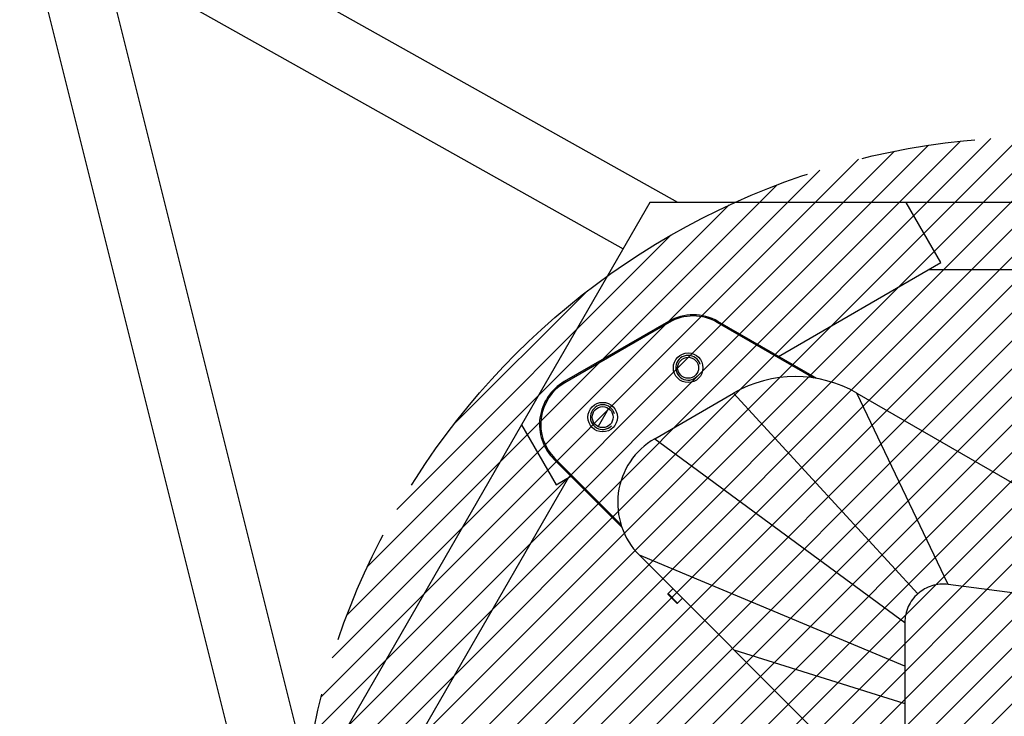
# Model space of a CAD drawing. Header units: millimetres. Extents: x -491 to 2059, y -393 to 795.
# Tile 261 of 323: x 810 to 969, y 538 to 651. Entities that reach past the tile are written whole.
import ezdxf

# ---------------------------------------------------------------- set-up
doc = ezdxf.new("R2010")
doc.units = ezdxf.units.MM
doc.header["$LTSCALE"] = 462.55
doc.linetypes.add('PHANTOM', pattern=[0.8, 0.45, -0.05, 0.1, -0.05, 0.1, -0.05])
doc.layers.get('0').update_dxf_attribs({"linetype": 'CONTINUOUS'})
for name, color, linetype in [('_0219_COVER_TOP_PBL222', 7, 'CONTINUOUS'), ('DEFAULT_3', 7, 'PHANTOM'), ('DR1SM11A1001_ABL212', 7, 'CONTINUOUS'), ('DR1SM11P1002_PBL214', 7, 'CONTINUOUS'), ('DR1SM11P1003_PBL213', 7, 'CONTINUOUS'), ('M2000103__PBL215', 7, 'CONTINUOUS'), ('P9140503_BOLT_PBL243', 7, 'CONTINUOUS'), ('위_8_VBL211', 7, 'CONTINUOUS')]:
    doc.layers.add(name, color=color, linetype=linetype)

# ---------------------------------------------------------------- blocks, each defined once
blk = doc.blocks.new('DR1SM11P1003_PBL213', base_point=(1489.09, 2262.13))
at = {"layer": 'DR1SM11P1003_PBL213', "color": 7}
for p, q in [((1342.64, 2535.54), (1099.03, 2672.15)), ((1075.9, 2658.83), (1174.56, 2264.17)), ((1105.92, 2637.1), (1320.43, 2516.81)), ((1194.13, 2298.06), (1109.93, 2634.85)), ((1637.19, 2535.54), (1435.16, 2535.54)), ((1631.24, 2508.34), (1444.13, 2508.34)), ((1314.51, 2452.16), (1310.27, 2444.82)), ((1279.28, 2445.54), (1181.09, 2275.47)), ((1298.35, 2424.17), (1204.79, 2262.13))]:
    blk.add_line(p, q, dxfattribs=at)
blk = doc.blocks.new('DR1SM11P1002_PBL214', base_point=(3172.19, 4841.18))
at = {"layer": 'DR1SM11P1002_PBL214', "color": 7}
for p, q in [((3139.2, 4898.32), (3087.23, 4808.32)), ((3243.12, 4898.32), (3139.2, 4898.32)), ((3257.14, 4874.04), (3243.12, 4898.32)), ((3191.34, 4836.05), (3257.14, 4874.04)), ((3087.23, 4808.32), (3101.25, 4784.04)), ((3101.25, 4784.04), (3107.22, 4787.48))]:
    blk.add_line(p, q, dxfattribs=at)
for centre in [(3154.73, 4831.42), (3120.09, 4811.42)]:
    blk.add_circle(centre, 4.25, dxfattribs=at)
at = {"layer": 'DR1SM11P1002_PBL214', "color": 134}
for centre in [(3154.73, 4831.42), (3120.09, 4811.42)]:
    blk.add_arc(centre, 5, 15, 315, dxfattribs=at)
blk = doc.blocks.new('DR1SM11A1001_ABL212', base_point=(1489.09, 2262.13))
at = {"layer": 'DR1SM11P1002_PBL214'}
blk.add_blockref('DR1SM11P1002_PBL214', (1364.23, 2478.4), dxfattribs=at)
at = {"layer": 'DR1SM11P1003_PBL213'}
blk.add_blockref('DR1SM11P1003_PBL213', (1489.09, 2262.13), dxfattribs=at)
blk = doc.blocks.new('M2000103__PBL215', base_point=(3333.83, 4603.97))
at = {"layer": 'M2000103__PBL215', "color": 7}
for p, q in [((3146.8, 4850.22), (3104.5, 4825.8)), ((3147.05, 4849.79), (3104.75, 4825.37)), ((3205.69, 4827.19), (3166.55, 4849.79)), ((3206.88, 4827.08), (3166.8, 4850.22)), ((3100.36, 4794.34), (3127.84, 4766.86)), ((3100.71, 4794.69), (3127.71, 4767.7))]:
    blk.add_line(p, q, dxfattribs=at)
at = {"layer": 'M2000103__PBL215', "color": 2}
for p, q in [((3147.05, 4849.79), (3146.8, 4850.22)), ((3166.55, 4849.79), (3166.8, 4850.22)), ((3104.75, 4825.37), (3104.5, 4825.8)), ((3100.71, 4794.69), (3100.36, 4794.34))]:
    blk.add_line(p, q, dxfattribs=at)
at = {"layer": 'M2000103__PBL215', "color": 7}
for centre in [(3154.73, 4831.42), (3120.09, 4811.42)]:
    blk.add_circle(centre, 6, dxfattribs=at)
for centre, radius, start, end in [((3156.8, 4832.9), 20, 60, 120), ((3156.8, 4832.9), 19.5, 60, 120), ((3114.5, 4808.48), 20, 120, 225), ((3114.5, 4808.48), 19.5, 120, 225)]:
    blk.add_arc(centre, radius, start, end, dxfattribs=at)
blk = doc.blocks.new('_0219_COVER_TOP_PBL222', base_point=(3331.95, 4611.09))
at = {"layer": '_0219_COVER_TOP_PBL222', "color": 7}
for p, q in [((3141.17, 4802.69), (3173.15, 4821.15)), ((3223.15, 4821.15), (3323.71, 4763.09)), ((3224.57, 4665.89), (3134.96, 4755.49)), ((3287.16, 4740.08), (3260.07, 4743.62)), ((3242.55, 4728.24), (3242.55, 4618.91)), ((3332.13, 4731.67), (3319.38, 4709.59)), ((3300.22, 4704.46), (3300.22, 4725.21)), ((3368.77, 4667.19), (3491.18, 4699.99)), ((3355.87, 4668.89), (3325.6, 4686.37)), ((3319.1, 4675.11), (3413.78, 4620.45)), ((3528.94, 4671.01), (3528.94, 4634.09)), ((3229.55, 4653.87), (3229.55, 4618.91)), ((3187.05, 4601.91), (3212.55, 4601.91)), ((3401.74, 4575.89), (3418.34, 4597.58)), ((3403.39, 4532.73), (3503.94, 4590.79)), ((3226.58, 4587.88), (3208.6, 4577.51)), ((3329.49, 4580.71), (3234.82, 4526.05)), ((3364.35, 4582.4), (3382.33, 4572.02)), ((3164.05, 4462.8), (3164.05, 4578.91)), ((3305.72, 4551.98), (3335.99, 4569.46)), ((3371.97, 4541.15), (3359.22, 4563.23)), ((3202.25, 4558.76), (3212.73, 4533.53)), ((3297.8, 4541.66), (3265, 4419.25)), ((3221.03, 4401.03), (3189.05, 4419.5))]:
    blk.add_line(p, q, dxfattribs=at)
at = {"layer": '_0219_COVER_TOP_PBL222', "color": 2}
for p, q in [((3173.15, 4821.15), (3247.83, 4739.89)), ((3260.07, 4743.62), (3223.15, 4821.15)), ((3141.17, 4802.69), (3242.55, 4728.24)), ((3287.16, 4740.08), (3297.27, 4778.36)), ((3323.71, 4763.09), (3296.49, 4735.11)), ((3242.55, 4710.59), (3134.96, 4755.49)), ((3300.22, 4725.21), (3332.13, 4731.67)), ((3173.3, 4717.15), (3242.55, 4695.47)), ((3319.38, 4709.59), (3300.22, 4704.46)), ((3398.5, 4629.27), (3491.18, 4699.99)), ((3325.6, 4686.37), (3319.1, 4675.11)), ((3438.8, 4685.96), (3385.41, 4636.83)), ((3242.55, 4668.83), (3224.57, 4665.89)), ((3351.44, 4656.44), (3355.87, 4668.89)), ((3528.94, 4671.01), (3413.78, 4620.45)), ((3362.34, 4650.15), (3368.77, 4667.19)), ((3242.55, 4656.25), (3229.55, 4653.87)), ((3528.94, 4634.09), (3421.24, 4610.05)), ((3229.55, 4618.91), (3242.55, 4618.91)), ((3208.6, 4577.51), (3187.05, 4601.91)), ((3212.55, 4601.91), (3226.58, 4587.88)), ((3418.34, 4597.58), (3503.94, 4590.79)), ((3335.99, 4569.46), (3329.49, 4580.71)), ((3359.22, 4563.23), (3364.35, 4582.4)), ((3164.05, 4578.91), (3201.9, 4569.33)), ((3401.74, 4575.89), (3429.83, 4548)), ((3382.33, 4572.02), (3371.97, 4541.15)), ((3403.39, 4532.73), (3392.76, 4570.3)), ((3297.16, 4562.04), (3305.72, 4551.98)), ((3202.25, 4558.76), (3164.05, 4548.38)), ((3286.26, 4555.75), (3297.8, 4541.66)), ((3279.04, 4471.62), (3263.19, 4542.43)), ((3212.73, 4533.53), (3164.05, 4462.8)), ((3250.1, 4534.87), (3265, 4419.25)), ((3189.05, 4419.5), (3222.08, 4524.79)), ((3221.03, 4401.03), (3234.82, 4526.05))]:
    blk.add_line(p, q, dxfattribs=at)
at = {"layer": '_0219_COVER_TOP_PBL222', "color": 7}
for centre, radius, start, end in [((3198.15, 4777.85), 50, 60, 119.9993), ((3156.17, 4776.71), 30, 119.9994, 225.0003), ((3312.21, 4743.17), 23, 330, 60), ((3334.1, 4701.09), 17, 150, 240), ((3498.94, 4671.01), 30, 359.9994, 105.0003), ((3364.37, 4683.61), 17, 240, 285), ((3212.55, 4653.87), 17, 0, 45), ((3478.94, 4634.09), 50, 300, 359.9993), ((3212.55, 4618.91), 17, 270, 360), ((3187.05, 4578.91), 23, 90, 180), ((3344.49, 4554.73), 17, 30, 120), ((3314.22, 4537.26), 17, 120, 165), ((3391.89, 4552.65), 23, 210, 300), ((3214.05, 4462.8), 50, 180, 239.9993), ((3236.03, 4427.01), 30, 239.9994, 345.0003)]:
    blk.add_arc(centre, radius, start, end, dxfattribs=at)
for points, knots in [([(3260.07, 4743.62), (3257.9, 4743.9), (3253.39, 4743.6), (3249.47, 4741.34), (3247.83, 4739.89)], [0, 0, 0, 0, 0.5, 1, 1, 1, 1]), ([(3247.83, 4739.89), (3246.18, 4738.45), (3243.43, 4734.86), (3242.55, 4730.42), (3242.55, 4728.24)], [0, 0, 0, 0, 0.500085, 1, 1, 1, 1]), ([(3319.1, 4675.11), (3313.87, 4678.13), (3306.77, 4684.41), (3301.13, 4695.29), (3300.22, 4701.42), (3300.22, 4704.46)], [0, 0, 0, 0, 0.499023, 0.749523, 1, 1, 1, 1]), ([(3421.24, 4610.05), (3420.81, 4612.19), (3419.08, 4616.37), (3415.67, 4619.35), (3413.78, 4620.45)], [0, 0, 0, 0, 0.500085, 1, 1, 1, 1]), ([(3242.55, 4618.91), (3242.55, 4612.87), (3240.66, 4603.59), (3234.06, 4593.26), (3229.21, 4589.4), (3226.58, 4587.88)], [0, 0, 0, 0, 0.499023, 0.749523, 1, 1, 1, 1]), ([(3418.34, 4597.58), (3419.67, 4599.32), (3421.67, 4603.38), (3421.66, 4607.91), (3421.24, 4610.05)], [0, 0, 0, 0, 0.5, 1, 1, 1, 1]), ([(3329.49, 4580.71), (3334.73, 4583.74), (3343.71, 4586.74), (3355.96, 4586.19), (3361.72, 4583.91), (3364.35, 4582.4)], [0, 0, 0, 0, 0.499023, 0.749523, 1, 1, 1, 1]), ([(3212.73, 4533.53), (3213.57, 4531.52), (3216.09, 4527.75), (3220.01, 4525.49), (3222.08, 4524.79)], [0, 0, 0, 0, 0.5, 1, 1, 1, 1]), ([(3222.08, 4524.79), (3224.15, 4524.09), (3228.64, 4523.5), (3232.92, 4524.96), (3234.82, 4526.05)], [0, 0, 0, 0, 0.500085, 1, 1, 1, 1])]:
    blk.add_open_spline(points, degree=3, knots=knots, dxfattribs=at)
for points in [[(3296.49, 4735.11), (3294.16, 4737.76), (3290.65, 4739.63), (3287.16, 4740.08)], [(3300.22, 4725.21), (3300.22, 4728.74), (3298.81, 4732.46), (3296.49, 4735.11)], [(3208.6, 4577.51), (3205.55, 4575.74), (3203.03, 4572.67), (3201.9, 4569.33)], [(3392.76, 4570.3), (3396.22, 4570.99), (3399.59, 4573.09), (3401.74, 4575.89)], [(3201.9, 4569.33), (3200.77, 4565.99), (3200.9, 4562.01), (3202.25, 4558.76)], [(3382.33, 4572.02), (3385.38, 4570.26), (3389.3, 4569.61), (3392.76, 4570.3)]]:
    blk.add_open_spline(points, degree=3, dxfattribs=at)
blk = doc.blocks.new('P9140503_BOLT_PBL243', base_point=(3149.51, 4739))
at = {"layer": 'P9140503_BOLT_PBL243', "color": 7}
for p, q in [((3148.54, 4741.92), (3146.59, 4739.97)), ((3146.59, 4739.62), (3146.59, 4739.97)), ((3150.48, 4736.09), (3146.59, 4739.97)), ((3150.13, 4736.09), (3146.59, 4739.62)), ((3152.43, 4738.03), (3150.48, 4736.09)), ((3150.13, 4736.09), (3150.48, 4736.09))]:
    blk.add_line(p, q, dxfattribs=at)
blk = doc.blocks.new('위_8_VBL211', base_point=(1489.09, 2262.13))
at = {"layer": '_0219_COVER_TOP_PBL222'}
blk.add_blockref('_0219_COVER_TOP_PBL222', (1523.99, 2248.31), dxfattribs=at)
at = {"layer": 'DR1SM11A1001_ABL212'}
blk.add_blockref('DR1SM11A1001_ABL212', (1489.09, 2262.13), dxfattribs=at)
at = {"layer": 'M2000103__PBL215'}
blk.add_blockref('M2000103__PBL215', (1525.87, 2241.19), dxfattribs=at)
at = {"layer": 'P9140503_BOLT_PBL243'}
blk.add_blockref('P9140503_BOLT_PBL243', (1341.55, 2376.22), dxfattribs=at)
blk = doc.blocks.new('EEEEE')
h = blk.add_hatch()
h.set_pattern_fill('XSEC0003', color=134, scale=8, angle=45, style=0, pattern_type=0)
h.set_pattern_definition([(45, (0, 0), (-5.656854, 5.656854), [])])
edge = h.paths.add_edge_path()
edge.add_arc((1489.089, 2262.131), 300, 0, 360)
at = {"layer": 'DEFAULT_3', "color": 2}
blk.add_circle((1489.089, 2262.131), 300, dxfattribs=at)
at = {"layer": '위_8_VBL211'}
blk.add_blockref('위_8_VBL211', (1489.089, 2262.131), dxfattribs=at)

msp = doc.modelspace()

# ---------------------------------------------------------------- block references
at = {"xscale": 0.4, "yscale": 0.4, "zscale": 0.4}
msp.add_blockref('EEEEE', (379.17, -392.53), dxfattribs=at)

doc.saveas('drawing.dxf')
